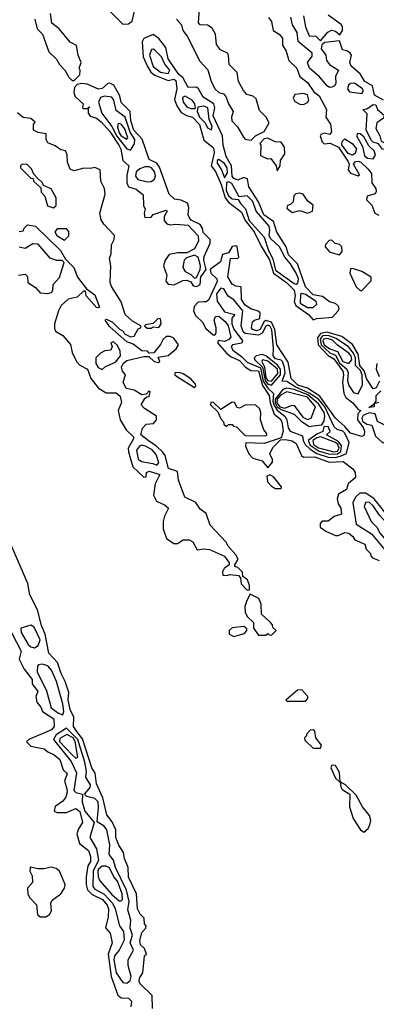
# Model space of a CAD drawing. Extents: x 2889633 to 3052318, y 540750 to 918690.
# Tile 621 of 656: x 2970116 to 2972011, y 855848 to 861083. Entities that reach past the tile are written whole.
import ezdxf

# ---------------------------------------------------------------- set-up
doc = ezdxf.new("R2010")
doc.units = 0

msp = doc.modelspace()

# ---------------------------------------------------------------- linework, layer by layer
at = {"layer": '0CON02XD'}
for points in [[(2970665, 861058.8), (2970695, 861060), (2970714.5, 861075.5), (2970728.8, 861135), (2970731.2, 861175), (2970717, 861207), (2970705, 861210), (2970687, 861183), (2970666.9, 861173.1), (2970615, 861202.5), (2970605, 861197.5), (2970584, 861155), (2970588.8, 861135), (2970665, 861058.8)], [(2970949.2, 861085), (2970976.7, 861055), (2970983.8, 861025), (2971005.9, 860995.9), (2971072.6, 860862.6), (2971116.1, 860816.1), (2971134, 860755), (2971155, 860713.3), (2971175, 860696.2), (2971198.9, 860688.9), (2971212.5, 860675), (2971226.2, 860635), (2971250, 860595), (2971241.2, 860565), (2971244, 860545), (2971273.6, 860513.6), (2971305, 860457.5), (2971315, 860447.5), (2971347, 860443), (2971370, 860465), (2971415, 860487.5), (2971442.5, 860535), (2971426.7, 860565), (2971390.8, 860600.8), (2971372.2, 860662.2), (2971356.5, 860676.5), (2971322.5, 860685), (2971305.9, 860705.9), (2971278.8, 860755), (2971272.1, 860802.1), (2971230, 860845), (2971225.8, 860895), (2971220, 860905), (2971183.2, 860923.2), (2971161.7, 860951.7), (2971156, 861005), (2971138.3, 861038.3), (2971115, 861053.3), (2971076, 861056), (2971066, 861066), (2971072, 861142)], [(2970195.9, 861085.9), (2970209.2, 861035), (2970236.7, 861005), (2970271.3, 860911.3), (2970312.4, 860872.4), (2970328, 860845), (2970356.2, 860815), (2970377, 860777), (2970395, 860760), (2970405, 860760)], [(2970405, 860760), (2970435, 860790), (2970437.5, 860815), (2970432.5, 860825), (2970442.5, 860855), (2970426.7, 860895), (2970417.5, 860945), (2970384.1, 860964.1), (2970325, 861033.8), (2970286.2, 861065), (2970279.2, 861115)], [(2971438.8, 861095), (2971453.9, 861073.9), (2971463.3, 861025), (2971495.8, 861005.8), (2971512.5, 860985), (2971513, 860947), (2971532.5, 860915), (2971545.6, 860865.6), (2971588.8, 860825), (2971605, 860780), (2971645, 860748.8), (2971679.2, 860699.2), (2971707.3, 860677.3), (2971746.7, 860605), (2971742.5, 860565), (2971767.3, 860527.3), (2971773.8, 860486.2), (2971765, 860472.5), (2971735, 860478.8), (2971717, 860473), (2971713.3, 860465), (2971723, 860433), (2971735, 860422.5), (2971767, 860427), (2971810, 860405), (2971860.7, 860330.7), (2971867.5, 860315), (2971861.2, 860285), (2971875, 860267.5), (2971915, 860252.5), (2971921.7, 860258.3), (2971890, 860315), (2971900.7, 860329.3), (2971915, 860331.2), (2971930, 860325), (2971968.3, 860288.3), (2971985.8, 860265.8), (2971987.1, 860215), (2972008.1, 860185), (2972010.7, 860169.3), (2972005, 860157.5), (2971962.5, 860145), (2971960, 860125), (2971987.5, 860097.5), (2972003.8, 860055), (2972025, 860043.8)], [(2972048.8, 860655), (2972001.7, 860681.7), (2971990.8, 860730.8), (2971951.2, 860755), (2971925.7, 860795.7), (2971877.5, 860835), (2971870, 860855), (2971880, 860895), (2971872.5, 860905), (2971855, 860917.5), (2971831.7, 860921.7), (2971815, 860970), (2971738.3, 860961.7), (2971721.7, 860948.3), (2971718.3, 860928.3), (2971742.5, 860895), (2971746.7, 860865), (2971765, 860843.3), (2971810, 860815), (2971795, 860780), (2971795.8, 860744.2), (2971788.6, 860731.4), (2971775, 860723.8), (2971762, 860722), (2971750.5, 860730.5), (2971709.8, 860779.8), (2971655.9, 860825.9), (2971646.2, 860855), (2971670.7, 860889.3), (2971670, 860905), (2971596.4, 860966.4), (2971591.2, 861015), (2971566, 861055), (2971557, 861097)], [(2971623.9, 861103.9), (2971634.3, 861044.3), (2971655, 860997.5), (2971690, 860995), (2971715, 860970), (2971754.1, 861015.9), (2971773.6, 861026.4), (2971795, 861022.5), (2971818.3, 861001.7), (2971831.2, 861025), (2971831.2, 861045), (2971825, 861056.7), (2971755, 861106.7)], [(2971675, 859487.5), (2971695, 859493.8), (2971778.8, 859501.2), (2971807.5, 859532.5), (2971813.8, 859545), (2971809.7, 859559.7), (2971795, 859574), (2971763.2, 859583.2), (2971725, 859610.8), (2971675, 859620.6), (2971635, 859663.3), (2971592, 859785), (2971545, 859833.3), (2971532, 859875), (2971482.3, 859952.3), (2971465, 860010), (2971414.4, 860045), (2971385.8, 860115), (2971333.3, 860195), (2971326.1, 860236.1), (2971305, 860243.3), (2971275, 860230), (2971255, 860238), (2971245, 860250), (2971241.9, 860305), (2971214.2, 860355), (2971196.7, 860415), (2971193.8, 860465), (2971145, 860572.5), (2971154, 860615), (2971148, 860635), (2971090.3, 860670.3), (2971066, 860715), (2971055, 860723.8), (2971012.3, 860722.3), (2970983.8, 860775), (2970962, 860792), (2970905.8, 860875), (2970892.5, 860935), (2970855, 860983.3), (2970825, 861003.3), (2970776.4, 860983.6), (2970766.7, 860965), (2970772.5, 860885), (2970794.7, 860834.7), (2970813.3, 860803.3), (2970835, 860788.1), (2970905, 860760), (2970935, 860766.7), (2970945, 860760), (2970952, 860715), (2970938.3, 860658.3), (2970952, 860625), (2970975, 860590), (2971003.2, 860573.2), (2971035, 860564), (2971072, 860525), (2971095, 860442.5), (2971142.5, 860405), (2971147.5, 860395), (2971148.8, 860375), (2971134, 860305), (2971156, 860275), (2971186.9, 860206.9), (2971208.5, 860135), (2971225, 860112.9), (2971295, 860058.8), (2971314.4, 860015), (2971362.5, 859955), (2971398.7, 859878.7), (2971444.2, 859805.8), (2971465.6, 859735), (2971534, 859685), (2971574.2, 859645), (2971579.4, 859615), (2971575.6, 859585), (2971583.8, 859563.8), (2971651.2, 859515), (2971675, 859487.5)], [(2970905, 860796.7), (2970913.8, 860815), (2970887.1, 860847.1), (2970870, 860885), (2970835, 860921.2), (2970825, 860926.7), (2970816.4, 860923.6), (2970806, 860895), (2970825, 860833.3), (2970865, 860804), (2970905, 860796.7)], [(2971055, 859664), (2971075.8, 859675), (2971079.4, 859715), (2971106.7, 859755), (2971094.4, 859805), (2971095.6, 859824.4), (2971128.9, 859895), (2971128.1, 859915), (2971091.4, 859951.4), (2971087.5, 859975), (2971075, 859993.8), (2971027.5, 860017.5), (2971019.1, 860029.1), (2971010.8, 860045), (2971015.6, 860085), (2971007.3, 860107.3), (2970975, 860122.5), (2970938.3, 860128.3), (2970911.2, 860155), (2970859.5, 860299.5), (2970845, 860320), (2970805, 860340), (2970766.7, 860446.7), (2970721.9, 860495), (2970706.5, 860545), (2970704, 860594), (2970655, 860642.5), (2970647.7, 860677.7), (2970616.2, 860735), (2970595, 860746), (2970585, 860743.8), (2970555, 860716.7), (2970535, 860713.8), (2970475, 860740), (2970446.4, 860743.6), (2970421.7, 860738.3), (2970407.5, 860722.5), (2970403.3, 860695), (2970410, 860675), (2970452.5, 860635), (2970450, 860615), (2970455, 860610), (2970480, 860610), (2970481.7, 860618.3), (2970488.3, 860618.3), (2970480, 860610), (2970480, 860585), (2970490.7, 860570.7), (2970525, 860560), (2970549.7, 860539.7), (2970595, 860488.8), (2970642.5, 860415), (2970654, 860395), (2970664.1, 860334.1), (2970696.7, 860305), (2970685.9, 860254.1), (2970686, 860215), (2970694, 860195), (2970735, 860181.2), (2970771.7, 860151.7), (2970773.8, 860095), (2970783.3, 860075), (2970777.5, 860055), (2970781.7, 860031.7), (2970815, 860032.5), (2970825, 860047.5), (2970895, 860070), (2970900, 860065), (2970883.6, 860036.4), (2970883.3, 860015), (2970897.7, 859997.7), (2970915, 859992), (2970945, 859995.8), (2971010.8, 859990.8), (2971064.2, 859934.2), (2971065.6, 859905), (2971045.6, 859864.4), (2971005, 859843.3), (2970956.1, 859843.9), (2970910, 859835), (2970890, 859805), (2970881.2, 859775), (2970898.6, 859725), (2970893.2, 859693.2), (2970905, 859676.2), (2970937.5, 859672.5), (2970983.3, 859696.7), (2971005, 859698.8), (2971025, 859688.8), (2971038, 859668), (2971055, 859664)], [(2971935, 860690), (2971942.5, 860705), (2971937.5, 860715), (2971896, 860746), (2971875, 860743.8), (2971863.3, 860735), (2971858.8, 860715), (2971869.3, 860699.3), (2971935, 860690)], [(2970705, 860388.8), (2970726.7, 860423.3), (2970727.1, 860445), (2970703.3, 860485), (2970676, 860565), (2970629.5, 860599.5), (2970615.8, 860655.8), (2970605, 860670), (2970566.1, 860676.1), (2970545, 860668.8), (2970534.2, 860645), (2970552, 860585), (2970605.7, 860515), (2970632.7, 860462.7), (2970685, 860396.2), (2970705, 860388.8)], [(2971045, 860610), (2971050, 860615), (2971047.5, 860635), (2971032.5, 860655), (2970995, 860676), (2970980.8, 860669.2), (2970984, 860645), (2971005, 860618.8), (2971025, 860610), (2971045, 860610)], [(2971625, 860631.2), (2971645, 860642.5), (2971653.3, 860655), (2971645, 860683.3), (2971625, 860690.8), (2971577.5, 860685), (2971570, 860665), (2971578.3, 860648.3), (2971605, 860633.8), (2971625, 860631.2)], [(2971135, 860497.5), (2971138.8, 860515), (2971122.7, 860552.7), (2971116.2, 860615), (2971095, 860623.8), (2971062.5, 860617.5), (2971058.8, 860595), (2971071.4, 860565), (2971101.2, 860535), (2971115, 860507.5), (2971135, 860497.5)], [(2972055, 860392.5), (2972043.6, 860393.6), (2972023, 860423), (2971995, 860431.2), (2971985, 860441.2), (2971957.5, 860495), (2971963, 860583), (2971940, 860605), (2971961.7, 860608.3), (2971995, 860632.5), (2972009.3, 860629.3), (2972017.5, 860605), (2972052.5, 860575), (2972050, 860560), (2972015, 860533.8), (2972008.6, 860505), (2972030, 860465), (2972037, 860437), (2972077.5, 860415), (2972055, 860392.5)], [(2970113, 859957), (2970135, 859960), (2970140, 859975), (2970158.3, 859991.7), (2970200, 859985), (2970333.3, 859855), (2970360, 859810), (2970403.3, 859765), (2970423.6, 859713.6), (2970471.7, 859651.7), (2970515, 859620), (2970540, 859555), (2970535, 859550), (2970525, 859552.5), (2970470, 859615), (2970465, 859640), (2970455, 859640), (2970421.7, 859608.3), (2970373.6, 859596.4), (2970337, 859563), (2970322.5, 859535), (2970301.2, 859465), (2970300.7, 859440.7), (2970307, 859427), (2970345, 859403.3), (2970385.6, 859355.6), (2970395, 859312.5), (2970418, 859265), (2970435, 859246.2), (2970475.6, 859225.6), (2970494.3, 859175), (2970534.6, 859124.6), (2970575, 859098.6), (2970628.6, 859098.6), (2970650.7, 859080.7), (2970657, 859047), (2970640, 859005), (2970650.8, 858955), (2970681.7, 858901.7), (2970720, 858865), (2970721.2, 858855), (2970693.3, 858805), (2970693.8, 858785), (2970717.5, 858705), (2970775, 858650), (2970788.3, 858651.7), (2970790, 858675), (2970805, 858682.5), (2970860, 858665), (2970836.7, 858615), (2970827.5, 858555), (2970843.6, 858523.6), (2970885, 858503.3), (2970907.5, 858485), (2970886.1, 858443.9), (2970878.8, 858415), (2970878.8, 858375), (2970896.7, 858325), (2970935, 858297.5), (2970955, 858297.5), (2970985, 858316.7), (2971017, 858317), (2971036.4, 858306.4), (2971060, 858265), (2971095, 858270), (2971125, 858266.7), (2971205, 858230), (2971230, 858195), (2971230, 858185), (2971202.5, 858165), (2971193.6, 858146.4), (2971195, 858130), (2971215, 858127.5), (2971235, 858133.3), (2971278.3, 858128.3), (2971290, 858115), (2971293.6, 858083.6), (2971325, 858050), (2971338.3, 858051.7), (2971337.5, 858075), (2971326.7, 858105), (2971301.7, 858121.7), (2971300, 858145), (2971275, 858170), (2971260, 858175), (2971260, 858185), (2971277.5, 858215), (2971265, 858237.5), (2971223.9, 858283.9), (2971213.3, 858305), (2971128.8, 858395), (2971106.7, 858456.7), (2971075, 858480), (2971052.5, 858515), (2970993.6, 858543.6), (2970960, 858635), (2970955, 858680), (2970907, 858697), (2970889.2, 858765), (2970875.8, 858785), (2970845, 858814.2), (2970798.8, 858845), (2970760, 858875), (2970768.3, 858911.7), (2970788.3, 858931.7), (2970827.5, 858935), (2970842.5, 858955), (2970842.5, 858975), (2970780, 859015), (2970762.5, 859035), (2970781.7, 859068.3), (2970791.7, 859078.3), (2970805, 859080), (2970810, 859105), (2970805, 859110), (2970788.3, 859091.7), (2970765, 859087.5), (2970725, 859113.3), (2970682.3, 859122.3), (2970666.2, 859155), (2970677.5, 859195), (2970662.5, 859215), (2970656.7, 859235), (2970666.7, 859255), (2970685, 859270), (2970775, 859292.5), (2970801.7, 859291.7), (2970830, 859265), (2970855, 859260), (2970860, 859265), (2970851.7, 859288.3), (2970905, 859296.7), (2970947.8, 859332.2), (2970959.2, 859355), (2970935, 859390), (2970915, 859398.8), (2970895, 859398.8), (2970878.8, 859385), (2970864.1, 859355.9), (2970828.3, 859311.7), (2970805, 859310), (2970795, 859320), (2970765, 859322.5), (2970718.3, 859358.3), (2970685, 859370), (2970595, 859450), (2970570, 859485), (2970575, 859490), (2970585, 859487.5), (2970610, 859475), (2970647, 859437), (2970666.4, 859426.4), (2970673.3, 859413.3), (2970705, 859397.5), (2970725, 859400), (2970745, 859440), (2970760, 859445), (2970760, 859455), (2970715, 859480), (2970676.7, 859515), (2970655, 859582.5), (2970603.6, 859663.6), (2970596.7, 859685), (2970598.3, 859731.7), (2970600, 859775), (2970592.5, 859815), (2970601.7, 859838.3), (2970603.6, 859886.4), (2970617.5, 859915), (2970620, 859935), (2970562.5, 859995), (2970548.3, 860018.3), (2970542.5, 860055), (2970570, 860155), (2970566.2, 860185), (2970548, 860225), (2970543.3, 860285), (2970515, 860297.5), (2970491.7, 860291.7), (2970457, 860293), (2970405, 860280), (2970385, 860287.5), (2970370, 860325), (2970367.5, 860365), (2970360, 860385), (2970335, 860390), (2970305, 860412.5), (2970265, 860427.5), (2970257.5, 860445), (2970256.4, 860476.4), (2970213.6, 860483.6), (2970190, 860495), (2970190, 860525), (2970198.3, 860538.3), (2970175, 860557.5), (2970135, 860562.5), (2970105, 860587.5)], [(2970685, 860447.5), (2970690, 860455), (2970675, 860503.3), (2970655, 860526.7), (2970640, 860530), (2970636.7, 860513.3), (2970645, 860481.2), (2970655, 860466), (2970685, 860447.5)], [(2971485, 860280), (2971500, 860305), (2971502.5, 860335), (2971525, 860370), (2971523.8, 860405), (2971505, 860432.5), (2971473, 860433), (2971435, 860452.5), (2971415, 860450), (2971392.5, 860425), (2971397.5, 860415), (2971395, 860360), (2971433.6, 860343.6), (2971450, 860345), (2971480, 860305), (2971485, 860280)], [(2971885, 860363.3), (2971861.2, 860371.2), (2971828.3, 860418.3), (2971830, 860435), (2971845, 860450), (2971883.3, 860425), (2971905.6, 860395.6), (2971899.2, 860370.8), (2971885, 860363.3)], [(2971995, 860343.3), (2972007.3, 860362.7), (2972000, 860385), (2971971.9, 860411.9), (2971945, 860460), (2971925, 860476.7), (2971913, 860477), (2971906.7, 860465), (2971937.7, 860407.7), (2971949.5, 860359.5), (2971965, 860346.2), (2971995, 860343.3)], [(2970295, 860082.5), (2970310, 860095), (2970310, 860135), (2970283, 860183), (2970241.7, 860201.7), (2970237.5, 860215), (2970210, 860240), (2970191.7, 860261.7), (2970179.3, 860289.3), (2970155, 860312.5), (2970130, 860315), (2970120, 860305), (2970120, 860295), (2970175, 860240), (2970188.3, 860238.3), (2970190, 860225), (2970228.3, 860188.3), (2970230, 860165), (2970250, 860145), (2970263.6, 860093.6), (2970295, 860082.5)], [(2970795, 860220), (2970815, 860222.5), (2970832.5, 860235), (2970838, 860252), (2970832, 860275), (2970816.7, 860295), (2970805, 860300.8), (2970780.3, 860299.7), (2970755, 860290), (2970735, 860273.3), (2970730.8, 860250.8), (2970743.9, 860233.9), (2970795, 860220)], [(2971205, 860242.5), (2971221.2, 860268.8), (2971219.2, 860295), (2971205, 860318), (2971175, 860338.8), (2971166.4, 860333.6), (2971165, 860320), (2971188.8, 860285), (2971205, 860242.5)], [(2971585, 859676), (2971595, 859681.2), (2971598.5, 859705), (2971585.4, 859735.4), (2971555.8, 859785), (2971525, 859820.8), (2971497.1, 859875), (2971448.8, 859918.8), (2971441.2, 859935), (2971445.8, 859965), (2971442, 859985), (2971372.5, 860065), (2971355, 860116.2), (2971325, 860146.2), (2971281.7, 860141.7), (2971242.7, 860212.7), (2971225, 860221.2), (2971215, 860217.5), (2971213.3, 860175), (2971225, 860146.2), (2971245, 860130), (2971277.5, 860127.5), (2971288.8, 860105), (2971316.9, 860076.9), (2971335.6, 860015), (2971415.8, 859925.8), (2971438.1, 859855), (2971461.5, 859811.5), (2971475, 859751.4), (2971575, 859680.8), (2971585, 859676)], [(2971645, 860053.3), (2971672.5, 860065), (2971675, 860097.5), (2971648.3, 860118.3), (2971622.5, 860155), (2971605, 860160), (2971583, 860157), (2971573, 860147), (2971570, 860115), (2971555, 860100), (2971540, 860095), (2971535, 860080), (2971565, 860057.5), (2971605, 860067.5), (2971645, 860053.3)], [(2970355, 859910), (2970377, 859933), (2970377, 859957), (2970365, 859970), (2970315, 859970), (2970302.5, 859955), (2970312.5, 859935), (2970355, 859910)], [(2970265, 859626.7), (2970285, 859632.5), (2970292.5, 859645), (2970293.3, 859675), (2970327.7, 859712.3), (2970351.7, 859791.7), (2970341.7, 859801.7), (2970311.7, 859801.7), (2970277.5, 859815), (2970215, 859890), (2970185, 859891.2), (2970145, 859866.7), (2970113, 859873)], [(2972028.3, 859161.7), (2972010, 859125), (2971995, 859120), (2971961.7, 859171.7), (2971946, 859216), (2971923.3, 859245), (2971914.5, 859304.5), (2971885.4, 859355.4), (2971828.3, 859398.3), (2971751.1, 859421.1), (2971715, 859414.5), (2971698.6, 859391.4), (2971702.1, 859355), (2971755, 859296.9), (2971785, 859279.2), (2971832.9, 859215), (2971836.9, 859195), (2971831.1, 859155), (2971838.8, 859095), (2971850, 859075), (2971887.5, 859045), (2971915, 859010), (2971930, 859005), (2971913, 858987), (2971910.8, 858955), (2971941.2, 858915), (2971948.8, 858895), (2971946.1, 858873.9), (2971933.6, 858866.4), (2971875, 858884.2), (2971845, 858920), (2971795, 858963.8), (2971727.6, 859057.6), (2971710.9, 859080.9), (2971645, 859123.1), (2971595, 859139.1), (2971558.6, 859175), (2971542.4, 859262.4), (2971483.3, 859355), (2971472.9, 859435), (2971455, 859474.3), (2971425, 859484), (2971414.1, 859475.9), (2971394, 859435), (2971375, 859428.6), (2971353.8, 859435), (2971348.8, 859445), (2971354.1, 859475.9), (2971364.1, 859485.9), (2971392.5, 859495), (2971393.6, 859523.6), (2971383.6, 859533.6), (2971345, 859545.8), (2971315, 859565.8), (2971295.7, 859595), (2971293.3, 859663.3), (2971265, 859666.2), (2971245, 859676), (2971222, 859715), (2971236.4, 859813.6), (2971275.9, 859814.1), (2971280, 859820), (2971272.5, 859875), (2971265, 859880), (2971245, 859876.2), (2971225, 859842.5), (2971193.3, 859835), (2971184, 859795), (2971127.5, 859755), (2971132, 859735), (2971164, 859705), (2971165, 859690), (2971118.8, 859591.2), (2971107.7, 859582.3), (2971095, 859582), (2971065, 859580.8), (2971042.6, 859557.4), (2971040, 859535), (2971050, 859510), (2971086.9, 859475), (2971105, 859441.2), (2971145, 859407.5), (2971155, 859407.5), (2971160.7, 859419.3), (2971160.8, 859445), (2971150, 859485), (2971156.1, 859503.9), (2971175, 859506.2), (2971208.6, 859478.6), (2971223.3, 859455), (2971238.6, 859395), (2971228, 859382), (2971205, 859372.5), (2971172.5, 859377.5), (2971167.5, 859365), (2971217.3, 859307.3), (2971240.3, 859290.3), (2971285, 859270.8), (2971316.2, 859235), (2971345, 859218), (2971385, 859215.8), (2971407.3, 859137.3), (2971442.5, 859085), (2971446.7, 859045), (2971468.8, 858985), (2971501.2, 858961.2), (2971509.2, 858945), (2971515.8, 858895), (2971505, 858860), (2971415, 858830), (2971317.5, 858832.5), (2971316.2, 858815), (2971334.5, 858774.5), (2971355, 858751.2), (2971405, 858737.5), (2971435, 858700), (2971459.3, 858730.7), (2971460, 858745), (2971446.2, 858775), (2971461.7, 858808.3), (2971501.7, 858848.3), (2971528.3, 858851.7), (2971563.9, 858843.9), (2971585, 858830), (2971613.3, 858765), (2971625, 858757.5), (2971685, 858758.1), (2971760.5, 858730.5), (2971835, 858733.8), (2971886.7, 858695), (2971898.8, 858675), (2971900.7, 858649.3), (2971862.5, 858615), (2971852.5, 858585), (2971810.7, 858559.3), (2971802.5, 858535), (2971808.3, 858508.3), (2971822.5, 858485), (2971827, 858453), (2971788.3, 858441.7), (2971755, 858417.5), (2971723, 858417), (2971712.5, 858405), (2971713.3, 858385), (2971743.2, 858363.2), (2971795, 858341.2), (2971809.3, 858340.7), (2971843.6, 858356.4), (2971865, 858353.3), (2971886.7, 858335), (2971897, 858317), (2971950, 858295), (2971958.3, 858268.3), (2971980, 858245), (2971981.7, 858231.7), (2971991.7, 858221.7), (2972027, 858207)], [(2971815, 859832.5), (2971829.3, 859850.7), (2971827.5, 859875), (2971815, 859886.7), (2971793, 859893), (2971775, 859910), (2971761.7, 859908.3), (2971741.7, 859888.3), (2971740, 859875), (2971765, 859847.5), (2971815, 859832.5)], [(2971045, 859708.8), (2971055, 859712.5), (2971075.7, 859755), (2971077.1, 859775), (2971065, 859820), (2971045, 859830), (2971003.2, 859816.8), (2970990, 859805), (2970983.8, 859765), (2970995, 859743.8), (2971025, 859728.8), (2971045, 859708.8)], [(2970110, 859725), (2970145, 859730), (2970157, 859717), (2970160, 859685), (2970199.3, 859659.3), (2970225, 859630), (2970265, 859626.7)], [(2971935, 859643.3), (2971983.8, 859695), (2971983.6, 859713.6), (2971935, 859743.3), (2971885, 859760), (2971875, 859757.5), (2971871.2, 859735), (2971905, 859662.5), (2971925, 859643.3), (2971935, 859643.3)], [(2971795, 858755.5), (2971825, 858763.1), (2971853.3, 858776.7), (2971867.5, 858835), (2971844, 858885), (2971833.3, 858895), (2971803.4, 858903.4), (2971788.3, 858918.3), (2971737.1, 859025), (2971704.4, 859065), (2971655, 859097.9), (2971580.6, 859130.6), (2971535, 859158.8), (2971511.7, 859161.7), (2971526.9, 859205), (2971523.1, 859233.1), (2971513.3, 859265), (2971505, 859273.3), (2971475, 859280), (2971464, 859295), (2971465.8, 859334.2), (2971455.5, 859434.5), (2971445.3, 859455.3), (2971435, 859458.1), (2971425, 859452.5), (2971405, 859415.8), (2971385, 859405.6), (2971313.8, 859413.8), (2971303.3, 859423.3), (2971292.5, 859455), (2971302.5, 859535), (2971255, 859592.5), (2971223.6, 859613.6), (2971201.7, 859651.7), (2971185, 859656.2), (2971162.9, 859625), (2971166.4, 859586.4), (2971205, 859530), (2971260, 859515), (2971243.6, 859496.4), (2971244.2, 859465), (2971255, 859437.5), (2971300, 859375), (2971296.2, 859363.8), (2971247.5, 859355), (2971240, 859345), (2971248.8, 859325), (2971295, 859292.5), (2971325, 859262.5), (2971395, 859231.9), (2971410.9, 859160.9), (2971435, 859124.4), (2971464.3, 859095), (2971461.3, 859055), (2971467.4, 859035), (2971485, 859006.5), (2971525.7, 858975), (2971535.8, 858955), (2971543.3, 858913.3), (2971554.3, 858894.3), (2971619.5, 858869.5), (2971622, 858845), (2971632.5, 858825), (2971659.2, 858799.2), (2971696, 858776), (2971755, 858757.3), (2971795, 858755.5)], [(2971645, 859552), (2971675, 859553.3), (2971695, 859570), (2971692.5, 859585), (2971635, 859622.5), (2971615, 859626.2), (2971608.3, 859621.7), (2971606, 859575), (2971645, 859552)], [(2970815, 859442.5), (2970825, 859450), (2970855, 859446.7), (2970868, 859465), (2970865, 859492.5), (2970852.5, 859495), (2970825, 859467.5), (2970785, 859460), (2970780, 859455), (2970793, 859443), (2970815, 859442.5)], [(2971915, 859093.3), (2971938.6, 859141.4), (2971935.5, 859194.5), (2971927.3, 859217.3), (2971900.6, 859245), (2971900, 859285), (2971889.7, 859309.7), (2971863.7, 859343.7), (2971797.5, 859387.5), (2971755, 859403.8), (2971725, 859401.8), (2971712.5, 859385), (2971717.7, 859355), (2971765, 859311.5), (2971795, 859298.6), (2971815, 859258.6), (2971854.3, 859225), (2971861.9, 859205), (2971858, 859165), (2971865, 859137.5), (2971890.5, 859100.5), (2971915, 859093.3)], [(2970555, 859222.5), (2970571.7, 859238.3), (2970625, 859261.2), (2970651.2, 859295), (2970650.7, 859320.7), (2970635, 859350), (2970615, 859370), (2970600, 859365), (2970607.5, 859345), (2970600, 859325), (2970568.3, 859321.7), (2970545, 859310), (2970520, 859285), (2970520, 859255), (2970533.6, 859233.6), (2970555, 859222.5)], [(2971865, 859254.2), (2971881.1, 859275), (2971877.5, 859295), (2971865, 859310), (2971805, 859352), (2971779.2, 859379.2), (2971751.7, 859388.3), (2971731.4, 859385), (2971726.7, 859375), (2971735, 859354.5), (2971765, 859332.2), (2971805, 859318), (2971834.3, 859265), (2971865, 859254.2)], [(2971455, 859139.4), (2971501.8, 859195), (2971502.7, 859225), (2971486.6, 859246.6), (2971425, 859295.7), (2971405, 859302.9), (2971372.5, 859295), (2971362.5, 859285), (2971366, 859275), (2971406, 859236), (2971420.6, 859165), (2971435, 859145.5), (2971455, 859139.4)], [(2971455, 859161.5), (2971488.3, 859201.7), (2971486.2, 859225), (2971435, 859267.5), (2971406.1, 859273.9), (2971402.9, 859265), (2971417.8, 859237.8), (2971425, 859178.6), (2971435, 859164.5), (2971455, 859161.5)], [(2972014.5, 859255.5), (2972010, 859225), (2972026.2, 859185)], [(2971045, 859127.5), (2971052.5, 859135), (2971050, 859145), (2971025, 859172.5), (2970985, 859200), (2970963.6, 859206.4), (2970940, 859205), (2970940, 859195), (2970953.9, 859183.9), (2971045, 859127.5)], [(2971655, 858920), (2971675, 858923.3), (2971721.7, 858928.3), (2971735, 858950), (2971738.6, 858975), (2971734.2, 858995), (2971705, 859040), (2971647.7, 859087.7), (2971575, 859117.1), (2971535, 859124.4), (2971515, 859115.8), (2971473.9, 859066.1), (2971473.3, 859045), (2971485, 859024.6), (2971505, 859010), (2971575, 858986.2), (2971610.9, 858950.9), (2971655, 858920)], [(2971645, 858956.7), (2971665, 858964), (2971688.1, 859025), (2971645, 859076), (2971535, 859103.9), (2971503, 859087), (2971484.1, 859065.9), (2971482.2, 859045), (2971498.5, 859025), (2971525, 859018.2), (2971565, 859033.8), (2971575, 859031.2), (2971620.3, 858970.3), (2971645, 858956.7)], [(2972022.5, 859047.5), (2972000, 859040), (2972000, 859025), (2971971.7, 859021.7), (2972000, 859040), (2972010, 859055), (2972010, 859085), (2972035, 859110)], [(2971425, 858870), (2971430, 858875), (2971427.5, 858885), (2971413, 858903), (2971396.7, 858955), (2971397.5, 858995), (2971390, 859015), (2971370, 859035), (2971315, 859032.5), (2971285, 859017.5), (2971271.7, 859021.7), (2971258.3, 859048.3), (2971245, 859050), (2971185, 859010), (2971145, 859050), (2971131.7, 859048.3), (2971130, 859035), (2971168.3, 858998.3), (2971185, 858960), (2971200, 858945), (2971201.7, 858931.7), (2971215, 858920), (2971225, 858930), (2971245, 858930), (2971251.7, 858921.7), (2971268.3, 858918.3), (2971315, 858872.5), (2971425, 858870)], [(2972075, 858834.3), (2972113.9, 858846.1), (2972122.5, 858855), (2972101.9, 858895), (2972064.3, 858924.3), (2972017.4, 858947.4), (2972005, 858987.1), (2971972.8, 858992.8), (2971941.1, 858978.9), (2971933.6, 858965), (2971938, 858948), (2971961.7, 858931.7), (2971987.8, 858927.8), (2972007.9, 858867.9), (2972044.5, 858834.5), (2972075, 858834.3)], [(2971765, 858773.1), (2971805, 858773.8), (2971823.4, 858786.6), (2971826.6, 858816.6), (2971810.5, 858840.5), (2971747.5, 858875), (2971766.1, 858893.9), (2971755, 858920), (2971731.7, 858918.3), (2971727, 858893), (2971695, 858880), (2971649.4, 858845), (2971660.1, 858820.1), (2971708.1, 858788.1), (2971765, 858773.1)], [(2971785, 858784.7), (2971805, 858789.2), (2971814.6, 858805), (2971807.5, 858825), (2971795, 858835.3), (2971715, 858864.6), (2971695, 858860.4), (2971673.3, 858845), (2971677.8, 858825), (2971705, 858806.4), (2971785, 858784.7)], [(2970845, 858713.8), (2970856.4, 858726.4), (2970840.7, 858770.7), (2970820, 858795), (2970785, 858816.2), (2970765, 858820), (2970752.5, 858815), (2970736.4, 858793.6), (2970745, 858746.7), (2970764.2, 858734.2), (2970824.1, 858724.1), (2970845, 858713.8)], [(2971505, 858590), (2971508.3, 858598.3), (2971465, 858652.5), (2971445, 858662.5), (2971430, 858655), (2971433.8, 858625), (2971455, 858602.5), (2971475, 858590), (2971505, 858590)], [(2972085, 858255.7), (2972115, 858264), (2972131.2, 858275), (2972145, 858297.5), (2972150, 858325), (2972142.9, 858345), (2972104.3, 858405), (2972000, 858535), (2971955, 858566.2), (2971923.9, 858566.1), (2971900, 858545), (2971886.4, 858513.6), (2971905, 858400), (2971985, 858348.8), (2972056.7, 858265), (2972085, 858255.7)], [(2972080.7, 858300.7), (2972095, 858303.3), (2972110, 858315), (2972113, 858333), (2972086.7, 858365), (2972076.2, 858395), (2972027.7, 858447.7), (2971995, 858498.8), (2971975, 858516), (2971955, 858517.5), (2971946.7, 858495), (2971983.8, 858415), (2972014.1, 858384.1), (2972031.2, 858351.2), (2972065, 858312.5), (2972080.7, 858300.7)], [(2970822.5, 855825), (2970820, 855895), (2970757, 855957), (2970750.7, 855970.7), (2970752.3, 855987.7), (2970770, 856015), (2970780, 856105), (2970790, 856115), (2970780, 856145), (2970757.5, 856165), (2970753.8, 856185), (2970765, 856230), (2970787, 856253), (2970787.5, 856265), (2970780, 856275), (2970776.7, 856306.7), (2970757, 856327), (2970742.5, 856355), (2970737.5, 856435), (2970693.6, 856523.6), (2970692.5, 856575), (2970673, 856623), (2970667.5, 856655), (2970643.3, 856693.3), (2970627.5, 856735), (2970627.5, 856775), (2970608.3, 856818.3), (2970580, 856855), (2970557.5, 856945), (2970525, 857020), (2970517, 857077), (2970500, 857105), (2970449.5, 857259.5), (2970423.3, 857293.3), (2970401.2, 857325), (2970403.3, 857375), (2970384, 857415), (2970373.6, 857466.4), (2970376.7, 857505), (2970357.5, 857565), (2970336.4, 857606.4), (2970317.5, 857665), (2970270, 857715), (2970252, 857815), (2970231.7, 857861.7), (2970210.8, 857945), (2970170, 858025), (2970160, 858085), (2970073.3, 858285)], [(2971455, 857810), (2971480, 857835), (2971461.7, 857851.7), (2971460, 857865), (2971448.3, 857878.3), (2971401.7, 857921.7), (2971398.8, 857975), (2971386.7, 858005), (2971341.7, 858028.3), (2971322.5, 857995), (2971313, 857963), (2971313.6, 857933.6), (2971325, 857910), (2971358.3, 857878.3), (2971358.3, 857848.3), (2971385, 857810), (2971425, 857810), (2971435, 857820), (2971441.7, 857811.7), (2971455, 857810)], [(2970025, 857916), (2970123.3, 857725), (2970113.6, 857683.6), (2970139.3, 857629.3), (2970182.5, 857575), (2970181.7, 857551.7), (2970211.7, 857511.7), (2970202.5, 857485), (2970206.7, 857455), (2970228.3, 857428.3), (2970237.5, 857405), (2970296.7, 857365), (2970298.8, 857325), (2970285, 857306.7), (2970165, 857256.7), (2970153, 857243), (2970175, 857220), (2970246.1, 857206.1), (2970265, 857190), (2970300, 857175), (2970329.3, 857149.3), (2970347.5, 857095), (2970367.5, 857075), (2970353.3, 857035), (2970365.9, 856995.9), (2970368.8, 856975), (2970360.7, 856949.3), (2970345, 856927.5), (2970305, 856900), (2970300, 856875), (2970315, 856867.5), (2970365, 856867.5), (2970415, 856888.8), (2970435, 856872.5), (2970450, 856815), (2970428.3, 856781.7), (2970420, 856755), (2970433, 856703), (2970482.5, 856665), (2970493, 856633), (2970493, 856607), (2970477.5, 856585), (2970470, 856525), (2970468.8, 856485), (2970475.8, 856455.8), (2970501.2, 856431.2), (2970556.7, 856405), (2970581.2, 856375), (2970588.8, 856355), (2970586.7, 856313.3), (2970572.5, 856255), (2970597, 856227), (2970606.7, 856175), (2970586, 856114), (2970601.4, 855995), (2970637, 855897), (2970655, 855882.5), (2970695, 855880), (2970710, 855865), (2970707.5, 855835)], [(2970195, 857744), (2970215, 857756.2), (2970225.6, 857785), (2970192.3, 857852.3), (2970175, 857863.3), (2970121.7, 857848.3), (2970123.3, 857825), (2970161.2, 857761.2), (2970175, 857748.8), (2970195, 857744)], [(2971255, 857803.3), (2971310.7, 857819.3), (2971322.5, 857835), (2971322.5, 857845), (2971306.7, 857856.7), (2971245, 857850), (2971230, 857835), (2971230, 857815), (2971255, 857803.3)], [(2970345, 857387.5), (2970351.2, 857405), (2970345.7, 857445), (2970311.4, 857565), (2970285.8, 857625), (2970265, 857648), (2970235, 857656.7), (2970216.4, 857653.6), (2970210, 857645), (2970208.8, 857615), (2970258, 857515), (2970283.8, 857425), (2970322.5, 857395), (2970345, 857387.5)], [(2971635, 857460), (2971646.7, 857473.3), (2971647.5, 857485), (2971615, 857520), (2971591.7, 857518.3), (2971530, 857465), (2971535, 857460), (2971635, 857460)], [(2970685, 855960), (2970703.3, 855975), (2970708, 855995), (2970692.5, 856055), (2970692.5, 856085), (2970721.2, 856135), (2970702.5, 856175), (2970716, 856215), (2970703.6, 856253.6), (2970706, 856295), (2970690.5, 856350.5), (2970698.1, 856395), (2970684.5, 856454.5), (2970626, 856575), (2970614.2, 856614.2), (2970591.2, 856645), (2970595.6, 856695.6), (2970580, 856775), (2970565, 856794.2), (2970527.5, 856817.5), (2970535.6, 856895), (2970533.1, 856925), (2970515, 856942.5), (2970473, 856953), (2970460, 856965), (2970489.7, 857000.3), (2970492.9, 857015), (2970466.7, 857055), (2970471.2, 857085), (2970462.9, 857135), (2970425.5, 857255), (2970365, 857316.7), (2970310, 857280), (2970296, 857255), (2970388.9, 857138.9), (2970418, 857078), (2970404.3, 856984.3), (2970415, 856973.3), (2970450, 856965), (2970447.5, 856925), (2970461.9, 856875), (2970512.5, 856815), (2970488, 856735), (2970524.2, 856675), (2970534.2, 856615), (2970506.7, 856555), (2970504.3, 856475), (2970515, 856460), (2970565, 856434.3), (2970610, 856385), (2970624.2, 856355), (2970646.2, 856265), (2970667.5, 856235), (2970671.7, 856188.3), (2970644.2, 856135.8), (2970620, 856105), (2970615.8, 856085), (2970628, 856015), (2970664.1, 855964.1), (2970685, 855960)], [(2971715, 857210), (2971720, 857225), (2971690, 857265), (2971685, 857300), (2971675, 857307.5), (2971660, 857305), (2971640, 857285), (2971640, 857275), (2971630, 857265), (2971631.7, 857251.7), (2971675, 857210), (2971715, 857210)], [(2970415, 857156.7), (2970425, 857162.5), (2970410, 857245), (2970399.4, 857265), (2970367.3, 857282.7), (2970329.1, 857260.9), (2970327.1, 857245), (2970395, 857173.8), (2970415, 857156.7)], [(2971820, 857030), (2971815, 857080), (2971795, 857117.5), (2971775, 857120), (2971770, 857105), (2971795, 857050), (2971815, 857030), (2971820, 857030)], [(2971945, 856763.8), (2971967.3, 856782.7), (2971977.3, 856802.7), (2971982, 856825), (2971975, 856852.5), (2971937.7, 856897.7), (2971905, 856960), (2971847.5, 857015), (2971820, 857030), (2971822.5, 857005), (2971830.7, 856990.7), (2971870, 856965), (2971868.3, 856898.3), (2971888.8, 856835), (2971926.7, 856775), (2971945, 856763.8)], [(2970255, 856313.3), (2970275, 856326.2), (2970285.8, 856344.2), (2970282, 856385), (2970287.7, 856402.3), (2970333.8, 856435), (2970353.3, 856465), (2970357.5, 856485), (2970326.7, 856555), (2970310.7, 856570.7), (2970285, 856577.5), (2970245, 856567.5), (2970215, 856567.5), (2970172.5, 856577.5), (2970170, 856555), (2970181.7, 856531.7), (2970183.3, 856495), (2970156.7, 856465), (2970160, 856435), (2970168.8, 856415), (2970205, 856377.5), (2970210, 856325), (2970225, 856313.3), (2970255, 856313.3)], [(2970655, 856397.5), (2970662.5, 856405), (2970660, 856435), (2970635, 856503.3), (2970615.8, 856525.8), (2970592.7, 856572.7), (2970575, 856582), (2970555, 856582), (2970535, 856566), (2970531.4, 856555), (2970532.5, 856525), (2970541.2, 856505), (2970605, 856431.2), (2970645, 856397.5), (2970655, 856397.5)]]:
    msp.add_lwpolyline(points, dxfattribs=at)

doc.saveas('drawing.dxf')
